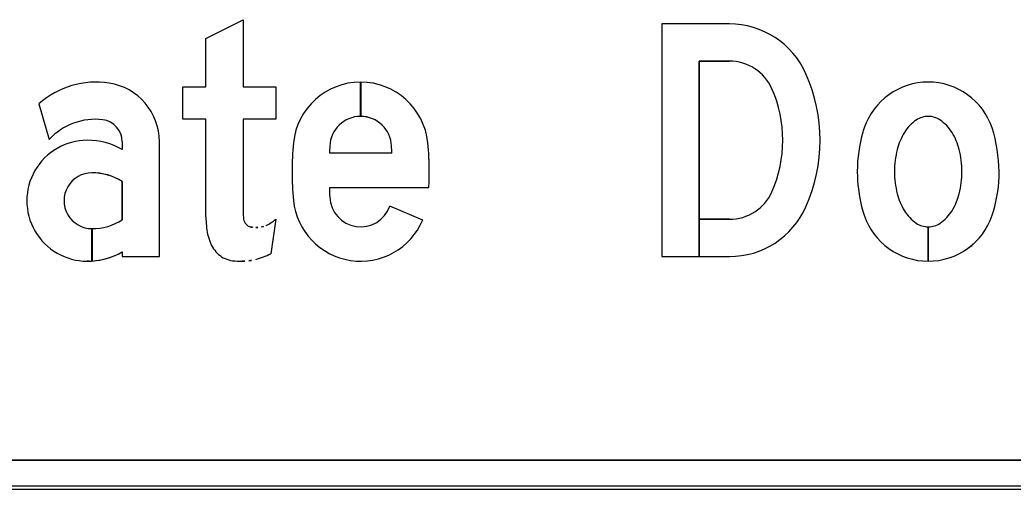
# Model space of a CAD drawing. Extents: x 1806251 to 1809821, y 414895 to 422886.
# Drawn here: x 1809677.5116 to 1809677.7678, y 415012.2906 to 415012.4116 of the extents above; entities that cross this region are included whole.
import ezdxf

# ---------------------------------------------------------------- set-up
doc = ezdxf.new("R2010")
doc.units = 0
for name, color, linetype in [('GSBWFILL', 7, 'Continuous'), ('GSCOLORFILL', 7, 'Continuous'), ('GSOUTLINE', 7, 'Continuous')]:
    doc.layers.add(name, color=color, linetype=linetype)

msp = doc.modelspace()

# ---------------------------------------------------------------- linework, layer by layer
at = {"layer": 'GSBWFILL'}
for p, q in [((1809677.59949, 415012.38672), (1809677.59949, 415012.39557)), ((1809677.5995, 415012.39557), (1809677.5995, 415012.38672)), ((1809677.51652, 415012.38998), (1809677.51916, 415012.38075)), ((1809677.53799, 415012.38019), (1809677.53799, 415012.37817)), ((1809677.60752, 415012.37727), (1809677.59146, 415012.37727)), ((1809677.53799, 415012.36992), (1809677.53799, 415012.36002)), ((1809677.59144, 415012.36842), (1809677.61708, 415012.36842)), ((1809677.61553, 415012.35999), (1809677.60703, 415012.36359)), ((1809677.57759, 415012.36017), (1809677.57632, 415012.35128)), ((1809677.69461, 415012.36017), (1809677.6868, 415012.36017)), ((1809677.53019, 415012.34941), (1809677.53019, 415012.35777)), ((1809677.5302, 415012.35777), (1809677.5302, 415012.34941)), ((1809677.74589, 415012.34937), (1809677.74589, 415012.35822)), ((1809677.7459, 415012.35822), (1809677.7459, 415012.34937)), ((1809677.94009, 415012.29807), (1809677.25017, 415012.29807)), ((1809677.25017, 415012.29057), (1809677.94009, 415012.29057))]:
    msp.add_line(p, q, dxfattribs=at)
for points in [[(1809677.55959, 415012.36081), (1809677.55959, 415012.38597), (1809677.55359, 415012.38597), (1809677.55359, 415012.39437), (1809677.55959, 415012.39437), (1809677.55959, 415012.40684), (1809677.56919, 415012.41162), (1809677.56919, 415012.39437), (1809677.57759, 415012.39437), (1809677.57759, 415012.38597), (1809677.56919, 415012.38597), (1809677.56919, 415012.36229)], [(1809677.69461, 415012.41057), (1809677.67719, 415012.41057), (1809677.67719, 415012.35057), (1809677.68679, 415012.35057), (1809677.68679, 415012.40097), (1809677.69461, 415012.40097)], [(1809677.53799, 415012.35177), (1809677.53799, 415012.35057), (1809677.54759, 415012.35057), (1809677.54759, 415012.38019)], [(1809677.6868, 415012.36017), (1809677.6868, 415012.35057), (1809677.69461, 415012.35057)]]:
    msp.add_lwpolyline(points, dxfattribs=at)
for centre, major_axis, ratio, start_param, end_param in [((1809677.69461, 415012.38897), (0, 0.0216), 0.999993, 5.13024, 6.283185), ((1809677.69461, 415012.38897), (0, 0.012), 0.999993, 5.13024, 6.283185), ((1809677.67569, 415012.38057), (0, 0.0423), 0.999993, 4.294538, 5.13024), ((1809677.53125, 415012.37337), (0, 0.0222), 0.999993, 6.131534, 7.008559), ((1809677.53229, 415012.38019), (0, 0.0153), 0.999993, 4.712389, 6.131534), ((1809677.59949, 415012.37816), (0, 0.01741), 0.999997, 0, 1.470576), ((1809677.59949, 415012.37816), (0, 0.01741), 0.999997, 4.81261, 6.283013), ((1809677.74589, 415012.37815), (0, 0.01742), 0.999995, 5.038801, 7.52757), ((1809677.67569, 415012.38057), (0, 0.0327), 0.999993, 4.294538, 5.13024), ((1809677.53106, 415012.36977), (0, 0.0162), 0.999993, 6.165734, 7.108689), ((1809677.53229, 415012.38019), (0, 0.0057), 0.999993, 4.712389, 6.165734), ((1809677.59949, 415012.37875), (0, 0.00797), 0.999997, 0, 1.530173), ((1809677.59949, 415012.37875), (0, 0.00797), 0.999997, 4.753012, 6.282809), ((1809677.74874, 415012.37706), (0, 0.01054), 0.999995, 0.596118, 1.022673), ((1809677.74589, 415012.38125), (0, 0.00547), 0.999995, 0, 0.596118), ((1809677.74589, 415012.38125), (0, 0.00547), 0.999995, 5.687067, 6.283185), ((1809677.74305, 415012.37706), (0, 0.01054), 0.999995, 5.260512, 5.687067), ((1809677.76384, 415012.37247), (0, 0.03625), 0.999995, 1.285035, 1.570796), ((1809677.75502, 415012.37507), (0, 0.02705), 0.999995, 1.244385, 1.285035), ((1809677.75327, 415012.37429), (0, 0.01585), 0.999995, 1.022673, 1.323101), ((1809677.73852, 415012.37429), (0, 0.01585), 0.999995, 4.960084, 5.260512), ((1809677.72413, 415012.37185), (0, 0.04006), 0.999995, 4.728048, 5.01381), ((1809677.52899, 415012.36497), (0, 0.0156), 0.999993, 0, 3.141593), ((1809677.52899, 415012.3625), (0, 0.01808), 0.999993, 5.761981, 6.283185), ((1809677.65603, 415012.37247), (0, 0.07424), 0.999997, 1.470576, 1.570796), ((1809677.54296, 415012.37247), (0, 0.07424), 0.999997, 4.712389, 4.81261), ((1809677.75394, 415012.37247), (0, 0.16255), 0.999997, 1.530173, 1.541262), ((1809677.44505, 415012.37247), (0, 0.16255), 0.999997, 4.741924, 4.753012), ((1809677.76045, 415012.37247), (0, 0.02326), 0.999995, 1.323101, 1.570796), ((1809677.73133, 415012.37247), (0, 0.02326), 0.999995, 4.712389, 4.960084), ((1809677.53019, 415012.36497), (0, 0.0072), 0.999993, 0, 3.141593), ((1809677.53019, 415012.35753), (0, 0.01465), 0.999993, 5.72151, 6.283185), ((1809677.65603, 415012.37247), (0, 0.07424), 0.999997, 1.570796, 1.671017), ((1809677.54296, 415012.37247), (0, 0.07424), 0.999997, 4.657806, 4.712389), ((1809677.76384, 415012.37247), (0, 0.03625), 0.999995, 1.570796, 1.856558), ((1809677.76045, 415012.37247), (0, 0.02326), 0.999995, 1.570796, 1.818492), ((1809677.73133, 415012.37247), (0, 0.02326), 0.999995, 4.464694, 4.712389), ((1809677.72794, 415012.37247), (0, 0.03625), 0.999995, 4.426627, 4.712389), ((1809677.75394, 415012.37247), (0, 0.16255), 0.999997, 1.595715, 1.61142), ((1809677.69461, 415012.37217), (0, 0.012), 0.999993, 3.141593, 4.294538), ((1809677.59949, 415012.36679), (0, 0.01741), 0.999997, 1.671017, 4.311605), ((1809677.59949, 415012.3662), (0, 0.00797), 0.999997, 1.61142, 4.380076), ((1809677.75327, 415012.37066), (0, 0.01585), 0.999995, 1.818492, 2.11892), ((1809677.73852, 415012.37066), (0, 0.01585), 0.999995, 4.164265, 4.464694), ((1809677.58571, 415012.36229), (0, 0.01652), 0.999993, 1.570796, 1.695783), ((1809677.69461, 415012.37217), (0, 0.0216), 0.999993, 3.141593, 4.294538), ((1809677.75502, 415012.36988), (0, 0.02705), 0.999995, 1.856558, 1.897208), ((1809677.74874, 415012.36789), (0, 0.01054), 0.999995, 2.11892, 2.545474), ((1809677.74305, 415012.36789), (0, 0.01054), 0.999995, 3.737711, 4.164265), ((1809677.73677, 415012.36988), (0, 0.02705), 0.999995, 4.385977, 4.426627), ((1809677.53019, 415012.37242), (0, 0.01464), 0.999993, 3.141798, 3.703268), ((1809677.58511, 415012.36081), (0, 0.02552), 0.999993, 1.570796, 1.662322), ((1809677.5717, 415012.36053), (0, 0.0024), 0.999993, 1.695783, 2.93591), ((1809677.5695, 415012.36997), (0, 0.0127), 0.999993, 3.602705, 3.831871), ((1809677.74589, 415012.36679), (0, 0.01742), 0.999995, 1.897208, 3.141593), ((1809677.74589, 415012.36679), (0, 0.01742), 0.999995, 3.141765, 4.385977), ((1809677.57482, 415012.35972), (0, 0.01517), 0.999993, 1.653079, 1.937165), ((1809677.57242, 415012.36398), (0, 0.00593), 0.999993, 2.93591, 3.141593), ((1809677.57242, 415012.36662), (0, 0.00857), 0.999993, 3.141593, 3.322139), ((1809677.57315, 415012.36262), (0, 0.0045), 0.999993, 3.322139, 3.602705), ((1809677.74589, 415012.3637), (0, 0.00547), 0.999995, 2.545474, 3.141593), ((1809677.74589, 415012.3637), (0, 0.00547), 0.999995, 3.142141, 3.737711), ((1809677.5683, 415012.35721), (0, 0.00818), 0.999993, 1.936133, 2.408497), ((1809677.52899, 415012.36745), (0, 0.01808), 0.999993, 3.208198, 3.662797), ((1809677.52899, 415012.36745), (0, 0.01808), 0.999993, 3.141593, 3.208032), ((1809677.5675, 415012.35663), (0, 0.00722), 0.999993, 2.436385, 2.996739), ((1809677.56892, 415012.37707), (0, 0.02769), 0.999993, 3.052778, 3.141593), ((1809677.56892, 415012.36561), (0, 0.01624), 0.999993, 3.141593, 3.24959), ((1809677.56954, 415012.35991), (0, 0.0105), 0.999993, 3.24959, 3.420941), ((1809677.56537, 415012.37443), (0, 0.02561), 0.999993, 3.420942, 3.583276)]:
    msp.add_ellipse(centre, major_axis=major_axis, ratio=ratio, start_param=start_param, end_param=end_param, dxfattribs=at)
at = {"layer": 'GSCOLORFILL'}
for p, q in [((1809677.59949, 415012.38672), (1809677.59949, 415012.39557)), ((1809677.5995, 415012.39557), (1809677.5995, 415012.38672)), ((1809677.51652, 415012.38998), (1809677.51916, 415012.38075)), ((1809677.53799, 415012.38019), (1809677.53799, 415012.37817)), ((1809677.60752, 415012.37727), (1809677.59146, 415012.37727)), ((1809677.53799, 415012.36992), (1809677.53799, 415012.36002)), ((1809677.59144, 415012.36842), (1809677.61708, 415012.36842)), ((1809677.61553, 415012.35999), (1809677.60703, 415012.36359)), ((1809677.57759, 415012.36017), (1809677.57632, 415012.35128)), ((1809677.69461, 415012.36017), (1809677.6868, 415012.36017)), ((1809677.53019, 415012.34941), (1809677.53019, 415012.35777)), ((1809677.5302, 415012.35777), (1809677.5302, 415012.34941)), ((1809677.74589, 415012.34937), (1809677.74589, 415012.35822)), ((1809677.7459, 415012.35822), (1809677.7459, 415012.34937)), ((1809677.94009, 415012.29807), (1809677.25017, 415012.29807)), ((1809677.25009, 415012.29057), (1809677.94009, 415012.29057)), ((1809677.94009, 415012.29132), (1809677.2501, 415012.29132)), ((1809677.2501, 415012.29057), (1809677.94009, 415012.29057)), ((1809677.25017, 415012.29057), (1809677.94009, 415012.29057))]:
    msp.add_line(p, q, dxfattribs=at)
for points in [[(1809677.55959, 415012.36081), (1809677.55959, 415012.38597), (1809677.55359, 415012.38597), (1809677.55359, 415012.39437), (1809677.55959, 415012.39437), (1809677.55959, 415012.40684), (1809677.56919, 415012.41162), (1809677.56919, 415012.39437), (1809677.57759, 415012.39437), (1809677.57759, 415012.38597), (1809677.56919, 415012.38597), (1809677.56919, 415012.36229)], [(1809677.69461, 415012.41057), (1809677.67719, 415012.41057), (1809677.67719, 415012.35057), (1809677.68679, 415012.35057), (1809677.68679, 415012.40097), (1809677.69461, 415012.40097)], [(1809677.53799, 415012.35177), (1809677.53799, 415012.35057), (1809677.54759, 415012.35057), (1809677.54759, 415012.38019)], [(1809677.6868, 415012.36017), (1809677.6868, 415012.35057), (1809677.69461, 415012.35057)]]:
    msp.add_lwpolyline(points, dxfattribs=at)
for centre, major_axis, ratio, start_param, end_param in [((1809677.69461, 415012.38897), (0, 0.0216), 0.999993, 5.13024, 6.283185), ((1809677.69461, 415012.38897), (0, 0.012), 0.999993, 5.13024, 6.283185), ((1809677.67569, 415012.38057), (0, 0.0423), 0.999993, 4.294538, 5.13024), ((1809677.53125, 415012.37337), (0, 0.0222), 0.999993, 6.131534, 7.008559), ((1809677.53229, 415012.38019), (0, 0.0153), 0.999993, 4.712389, 6.131534), ((1809677.59949, 415012.37816), (0, 0.01741), 0.999997, 0, 1.470576), ((1809677.59949, 415012.37816), (0, 0.01741), 0.999997, 4.81261, 6.283013), ((1809677.74589, 415012.37815), (0, 0.01742), 0.999995, 5.038801, 7.52757), ((1809677.67569, 415012.38057), (0, 0.0327), 0.999993, 4.294538, 5.13024), ((1809677.53106, 415012.36977), (0, 0.0162), 0.999993, 6.165734, 7.108689), ((1809677.53229, 415012.38019), (0, 0.0057), 0.999993, 4.712389, 6.165734), ((1809677.59949, 415012.37875), (0, 0.00797), 0.999997, 0, 1.530173), ((1809677.59949, 415012.37875), (0, 0.00797), 0.999997, 4.753012, 6.282809), ((1809677.74874, 415012.37706), (0, 0.01054), 0.999995, 0.596118, 1.022673), ((1809677.74589, 415012.38125), (0, 0.00547), 0.999995, 0, 0.596118), ((1809677.74589, 415012.38125), (0, 0.00547), 0.999995, 5.687067, 6.283185), ((1809677.74305, 415012.37706), (0, 0.01054), 0.999995, 5.260512, 5.687067), ((1809677.76384, 415012.37247), (0, 0.03625), 0.999995, 1.285035, 1.570796), ((1809677.75502, 415012.37507), (0, 0.02705), 0.999995, 1.244385, 1.285035), ((1809677.75327, 415012.37429), (0, 0.01585), 0.999995, 1.022673, 1.323101), ((1809677.73852, 415012.37429), (0, 0.01585), 0.999995, 4.960084, 5.260512), ((1809677.72413, 415012.37185), (0, 0.04006), 0.999995, 4.728048, 5.01381), ((1809677.52899, 415012.36497), (0, 0.0156), 0.999993, 0, 3.141593), ((1809677.52899, 415012.3625), (0, 0.01808), 0.999993, 5.761981, 6.283185), ((1809677.65603, 415012.37247), (0, 0.07424), 0.999997, 1.470576, 1.570796), ((1809677.54296, 415012.37247), (0, 0.07424), 0.999997, 4.712389, 4.81261), ((1809677.75394, 415012.37247), (0, 0.16255), 0.999997, 1.530173, 1.541262), ((1809677.44505, 415012.37247), (0, 0.16255), 0.999997, 4.741924, 4.753012), ((1809677.76045, 415012.37247), (0, 0.02326), 0.999995, 1.323101, 1.570796), ((1809677.73133, 415012.37247), (0, 0.02326), 0.999995, 4.712389, 4.960084), ((1809677.53019, 415012.36497), (0, 0.0072), 0.999993, 0, 3.141593), ((1809677.53019, 415012.35753), (0, 0.01465), 0.999993, 5.72151, 6.283185), ((1809677.65603, 415012.37247), (0, 0.07424), 0.999997, 1.570796, 1.671017), ((1809677.54296, 415012.37247), (0, 0.07424), 0.999997, 4.657806, 4.712389), ((1809677.76384, 415012.37247), (0, 0.03625), 0.999995, 1.570796, 1.856558), ((1809677.76045, 415012.37247), (0, 0.02326), 0.999995, 1.570796, 1.818492), ((1809677.73133, 415012.37247), (0, 0.02326), 0.999995, 4.464694, 4.712389), ((1809677.72794, 415012.37247), (0, 0.03625), 0.999995, 4.426627, 4.712389), ((1809677.75394, 415012.37247), (0, 0.16255), 0.999997, 1.595715, 1.61142), ((1809677.69461, 415012.37217), (0, 0.012), 0.999993, 3.141593, 4.294538), ((1809677.59949, 415012.36679), (0, 0.01741), 0.999997, 1.671017, 4.311605), ((1809677.59949, 415012.3662), (0, 0.00797), 0.999997, 1.61142, 4.380076), ((1809677.75327, 415012.37066), (0, 0.01585), 0.999995, 1.818492, 2.11892), ((1809677.73852, 415012.37066), (0, 0.01585), 0.999995, 4.164265, 4.464694), ((1809677.58571, 415012.36229), (0, 0.01652), 0.999993, 1.570796, 1.695783), ((1809677.69461, 415012.37217), (0, 0.0216), 0.999993, 3.141593, 4.294538), ((1809677.75502, 415012.36988), (0, 0.02705), 0.999995, 1.856558, 1.897208), ((1809677.74874, 415012.36789), (0, 0.01054), 0.999995, 2.11892, 2.545474), ((1809677.74305, 415012.36789), (0, 0.01054), 0.999995, 3.737711, 4.164265), ((1809677.73677, 415012.36988), (0, 0.02705), 0.999995, 4.385977, 4.426627), ((1809677.53019, 415012.37242), (0, 0.01464), 0.999993, 3.141798, 3.703268), ((1809677.58511, 415012.36081), (0, 0.02552), 0.999993, 1.570796, 1.662322), ((1809677.5717, 415012.36053), (0, 0.0024), 0.999993, 1.695783, 2.93591), ((1809677.5695, 415012.36997), (0, 0.0127), 0.999993, 3.602705, 3.831871), ((1809677.74589, 415012.36679), (0, 0.01742), 0.999995, 1.897208, 3.141593), ((1809677.74589, 415012.36679), (0, 0.01742), 0.999995, 3.141765, 4.385977), ((1809677.57482, 415012.35972), (0, 0.01517), 0.999993, 1.653079, 1.937165), ((1809677.57242, 415012.36398), (0, 0.00593), 0.999993, 2.93591, 3.141593), ((1809677.57242, 415012.36662), (0, 0.00857), 0.999993, 3.141593, 3.322139), ((1809677.57315, 415012.36262), (0, 0.0045), 0.999993, 3.322139, 3.602705), ((1809677.74589, 415012.3637), (0, 0.00547), 0.999995, 2.545474, 3.141593), ((1809677.74589, 415012.3637), (0, 0.00547), 0.999995, 3.142141, 3.737711), ((1809677.5683, 415012.35721), (0, 0.00818), 0.999993, 1.936133, 2.408497), ((1809677.52899, 415012.36745), (0, 0.01808), 0.999993, 3.208198, 3.662797), ((1809677.52899, 415012.36745), (0, 0.01808), 0.999993, 3.141593, 3.208032), ((1809677.5675, 415012.35663), (0, 0.00722), 0.999993, 2.436385, 2.996739), ((1809677.56892, 415012.37707), (0, 0.02769), 0.999993, 3.052778, 3.141593), ((1809677.56892, 415012.36561), (0, 0.01624), 0.999993, 3.141593, 3.24959), ((1809677.56954, 415012.35991), (0, 0.0105), 0.999993, 3.24959, 3.420941), ((1809677.56537, 415012.37443), (0, 0.02561), 0.999993, 3.420942, 3.583276)]:
    msp.add_ellipse(centre, major_axis=major_axis, ratio=ratio, start_param=start_param, end_param=end_param, dxfattribs=at)
at = {"layer": 'GSOUTLINE'}
for p, q in [((1809677.69461, 415012.41057), (1809677.67719, 415012.41057)), ((1809677.69461, 415012.40097), (1809677.68679, 415012.40097)), ((1809677.51652, 415012.38998), (1809677.51916, 415012.38075)), ((1809677.53799, 415012.38019), (1809677.53799, 415012.37817)), ((1809677.60752, 415012.37727), (1809677.59146, 415012.37727)), ((1809677.53799, 415012.36002), (1809677.53799, 415012.36992)), ((1809677.59144, 415012.36842), (1809677.61708, 415012.36842)), ((1809677.61553, 415012.35999), (1809677.60703, 415012.36359)), ((1809677.60703, 415012.36359), (1809677.60703, 415012.36359)), ((1809677.57759, 415012.36017), (1809677.57632, 415012.35128)), ((1809677.25009, 415012.29807), (1809677.94009, 415012.29807)), ((1809677.25009, 415012.29057), (1809677.94009, 415012.29057))]:
    msp.add_line(p, q, dxfattribs=at)
for points in [[(1809677.55959, 415012.36081), (1809677.55959, 415012.38597), (1809677.55359, 415012.38597), (1809677.55359, 415012.39437), (1809677.55959, 415012.39437), (1809677.55959, 415012.40684), (1809677.56919, 415012.41162), (1809677.56919, 415012.39437), (1809677.57759, 415012.39437), (1809677.57759, 415012.38597), (1809677.56919, 415012.38597), (1809677.56919, 415012.36229)], [(1809677.67719, 415012.41057), (1809677.67719, 415012.35057), (1809677.69461, 415012.35057)], [(1809677.68679, 415012.40097), (1809677.68679, 415012.36017), (1809677.69461, 415012.36017)], [(1809677.53799, 415012.35177), (1809677.53799, 415012.35057), (1809677.54759, 415012.35057), (1809677.54759, 415012.38019)]]:
    msp.add_lwpolyline(points, dxfattribs=at)
for centre, major_axis, ratio, start_param, end_param in [((1809677.69461, 415012.38897), (0, 0.0216), 0.999993, 5.13024, 6.283185), ((1809677.69461, 415012.38897), (0, 0.012), 0.999993, 5.13024, 6.283185), ((1809677.67569, 415012.38057), (0, 0.0423), 0.999993, 4.294538, 5.13024), ((1809677.53125, 415012.37337), (0, 0.0222), 0.999993, 6.131534, 7.008559), ((1809677.53229, 415012.38019), (0, 0.0153), 0.999993, 4.712389, 6.131534), ((1809677.59949, 415012.37816), (0, 0.01741), 0.999997, 4.81261, 7.753761), ((1809677.74589, 415012.37815), (0, 0.01742), 0.999995, 5.038801, 7.52757), ((1809677.67569, 415012.38057), (0, 0.0327), 0.999993, 4.294538, 5.13024), ((1809677.53106, 415012.36977), (0, 0.0162), 0.999993, 6.165734, 7.108689), ((1809677.53229, 415012.38019), (0, 0.0057), 0.999993, 4.712389, 6.165734), ((1809677.59949, 415012.37875), (0, 0.00797), 0.999997, 4.753012, 7.813358), ((1809677.74874, 415012.37706), (0, 0.01054), 0.999995, 0.596118, 1.022673), ((1809677.74589, 415012.38125), (0, 0.00547), 0.999995, 0, 0.596118), ((1809677.74589, 415012.38125), (0, 0.00547), 0.999995, 5.687067, 6.283185), ((1809677.74305, 415012.37706), (0, 0.01054), 0.999995, 5.260512, 5.687067), ((1809677.76384, 415012.37247), (0, 0.03625), 0.999995, 1.285035, 1.570796), ((1809677.75502, 415012.37507), (0, 0.02705), 0.999995, 1.244385, 1.285035), ((1809677.75327, 415012.37429), (0, 0.01585), 0.999995, 1.022673, 1.323101), ((1809677.73852, 415012.37429), (0, 0.01585), 0.999995, 4.960084, 5.260512), ((1809677.72413, 415012.37185), (0, 0.04006), 0.999995, 4.728048, 5.01381), ((1809677.52899, 415012.36497), (0, 0.0156), 0.999993, 0, 3.141593), ((1809677.52899, 415012.3625), (0, 0.01808), 0.999993, 5.761981, 6.283185), ((1809677.65603, 415012.37247), (0, 0.07424), 0.999997, 1.470576, 1.570796), ((1809677.54296, 415012.37247), (0, 0.07424), 0.999997, 4.712389, 4.81261), ((1809677.75394, 415012.37247), (0, 0.16255), 0.999997, 1.530173, 1.541262), ((1809677.44505, 415012.37247), (0, 0.16255), 0.999997, 4.741924, 4.753012), ((1809677.76045, 415012.37247), (0, 0.02326), 0.999995, 1.323101, 1.570796), ((1809677.73133, 415012.37247), (0, 0.02326), 0.999995, 4.712389, 4.960084), ((1809677.53019, 415012.36497), (0, 0.0072), 0.999993, 0, 3.141593), ((1809677.53019, 415012.35753), (0, 0.01464), 0.999993, 5.72151, 6.283185), ((1809677.65603, 415012.37247), (0, 0.07424), 0.999997, 1.570796, 1.671017), ((1809677.54296, 415012.37247), (0, 0.07424), 0.999997, 4.657806, 4.712389), ((1809677.76384, 415012.37247), (0, 0.03625), 0.999995, 1.570796, 1.856558), ((1809677.76045, 415012.37247), (0, 0.02326), 0.999995, 1.570796, 1.818492), ((1809677.73133, 415012.37247), (0, 0.02326), 0.999995, 4.464694, 4.712389), ((1809677.72794, 415012.37247), (0, 0.03625), 0.999995, 4.426627, 4.712389), ((1809677.75394, 415012.37247), (0, 0.16255), 0.999997, 1.595715, 1.61142), ((1809677.69461, 415012.37217), (0, 0.012), 0.999993, 3.141593, 4.294538), ((1809677.59949, 415012.36679), (0, 0.01741), 0.999997, 1.671017, 4.311605), ((1809677.59949, 415012.3662), (0, 0.00797), 0.999997, 1.61142, 4.380076), ((1809677.75327, 415012.37066), (0, 0.01585), 0.999995, 1.818492, 2.11892), ((1809677.73852, 415012.37066), (0, 0.01585), 0.999995, 4.164265, 4.464694), ((1809677.58571, 415012.36229), (0, 0.01652), 0.999993, 1.570796, 1.695783), ((1809677.69461, 415012.37217), (0, 0.0216), 0.999993, 3.141593, 4.294538), ((1809677.75502, 415012.36988), (0, 0.02705), 0.999995, 1.856558, 1.897208), ((1809677.74874, 415012.36789), (0, 0.01054), 0.999995, 2.11892, 2.545474), ((1809677.74305, 415012.36789), (0, 0.01054), 0.999995, 3.737711, 4.164265), ((1809677.73677, 415012.36988), (0, 0.02705), 0.999995, 4.385977, 4.426627), ((1809677.53019, 415012.37242), (0, 0.01464), 0.999993, 3.141593, 3.703268), ((1809677.58511, 415012.36081), (0, 0.02552), 0.999993, 1.570796, 1.662322), ((1809677.5717, 415012.36053), (0, 0.0024), 0.999993, 1.695783, 2.93591), ((1809677.5695, 415012.36997), (0, 0.0127), 0.999993, 3.602705, 3.831871), ((1809677.74589, 415012.36679), (0, 0.01742), 0.999995, 1.897208, 4.385977), ((1809677.57482, 415012.35972), (0, 0.01517), 0.999993, 1.653079, 1.937165), ((1809677.57242, 415012.36398), (0, 0.00593), 0.999993, 2.93591, 3.141593), ((1809677.57242, 415012.36662), (0, 0.00857), 0.999993, 3.141593, 3.322139), ((1809677.57315, 415012.36262), (0, 0.0045), 0.999993, 3.322139, 3.602705), ((1809677.74589, 415012.3637), (0, 0.00547), 0.999995, 2.545474, 3.141593), ((1809677.74589, 415012.3637), (0, 0.00547), 0.999995, 3.141593, 3.737711), ((1809677.5683, 415012.35721), (0, 0.00818), 0.999993, 1.936133, 2.408497), ((1809677.52899, 415012.36745), (0, 0.01808), 0.999993, 3.141593, 3.662797), ((1809677.5675, 415012.35663), (0, 0.00722), 0.999993, 2.436385, 2.996739), ((1809677.56892, 415012.37707), (0, 0.02769), 0.999993, 3.052778, 3.141593), ((1809677.56892, 415012.36561), (0, 0.01624), 0.999993, 3.141593, 3.24959), ((1809677.56954, 415012.35991), (0, 0.0105), 0.999993, 3.24959, 3.420941), ((1809677.56537, 415012.37443), (0, 0.02561), 0.999993, 3.420942, 3.583276)]:
    msp.add_ellipse(centre, major_axis=major_axis, ratio=ratio, start_param=start_param, end_param=end_param, dxfattribs=at)

doc.saveas('drawing.dxf')
